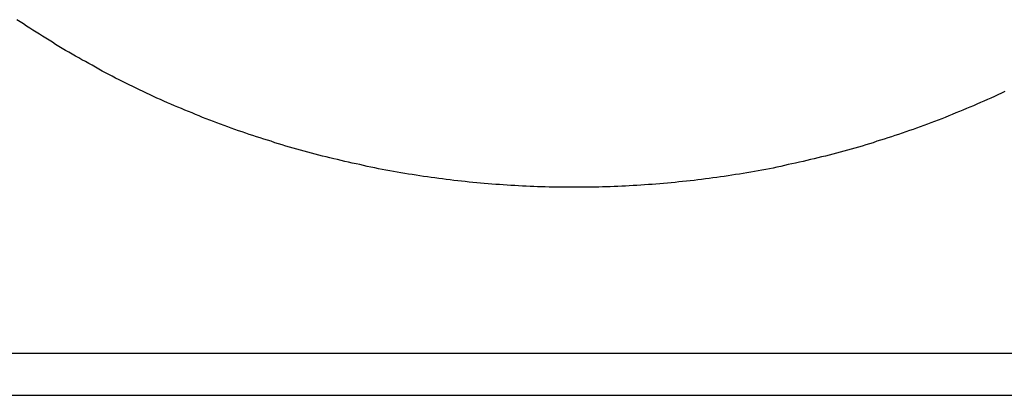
# Model space of a CAD drawing. Extents: x 1107 to 4046, y 937 to 3355.
# Tile 583 of 656: x 2208.74 to 2211.65, y 2682.48 to 2683.59. Entities that reach past the tile are written whole.
import ezdxf

# ---------------------------------------------------------------- set-up
doc = ezdxf.new("R2010")
doc.units = 0
doc.layers.add('KF_VIDA_L___C_REAR', color=7, linetype='CONTINUOUS')

# ---------------------------------------------------------------- blocks, each defined once
blk = doc.blocks.new('KF_VIDA_L___C_REAR')
at = {"layer": 'KF_VIDA_L___C_REAR'}
for p, q in [((-46.917343, 993.38744), (42.917343, 993.38744)), ((-46.917343, 993.26244), (42.917343, 993.26244))]:
    blk.add_line(p, q, dxfattribs=at)
blk.add_polyline3d([(24.6751, 994.161, 0), (24.6649, 994.157, 0), (24.6546, 994.152, 0), (24.6444, 994.147, 0), (24.6341, 994.142, 0), (24.6238, 994.138, 0), (24.6135, 994.133, 0), (24.6031, 994.129, 0), (24.5928, 994.124, 0), (24.5824, 994.119, 0), (24.572, 994.115, 0), (24.5616, 994.111, 0), (24.5512, 994.106, 0), (24.5407, 994.102, 0), (24.5303, 994.098, 0), (24.5198, 994.093, 0), (24.5093, 994.089, 0), (24.4988, 994.085, 0), (24.4883, 994.081, 0), (24.4777, 994.077, 0), (24.4672, 994.073, 0), (24.4566, 994.069, 0), (24.446, 994.065, 0), (24.4354, 994.061, 0), (24.4248, 994.057, 0), (24.4141, 994.053, 0), (24.4035, 994.049, 0), (24.3928, 994.046, 0), (24.3822, 994.042, 0), (24.3715, 994.038, 0), (24.3608, 994.034, 0), (24.35, 994.031, 0), (24.3393, 994.027, 0), (24.3286, 994.024, 0), (24.3178, 994.02, 0), (24.307, 994.017, 0), (24.2962, 994.014, 0), (24.2855, 994.01, 0), (24.2746, 994.007, 0), (24.2638, 994.004, 0), (24.253, 994, 0), (24.2421, 993.997, 0), (24.2313, 993.994, 0), (24.2204, 993.991, 0), (24.2095, 993.988, 0), (24.1986, 993.985, 0), (24.1877, 993.982, 0), (24.1768, 993.979, 0), (24.1659, 993.976, 0), (24.1549, 993.973, 0), (24.144, 993.97, 0), (24.133, 993.968, 0), (24.1221, 993.965, 0), (24.1111, 993.962, 0), (24.1001, 993.96, 0), (24.0891, 993.957, 0), (24.0781, 993.954, 0), (24.0671, 993.952, 0), (24.056, 993.949, 0), (24.045, 993.947, 0), (24.0339, 993.945, 0), (24.0229, 993.942, 0), (24.0118, 993.94, 0), (24.0007, 993.938, 0), (23.9897, 993.935, 0), (23.9786, 993.933, 0), (23.9675, 993.931, 0), (23.9564, 993.929, 0), (23.9452, 993.927, 0), (23.9341, 993.925, 0), (23.923, 993.923, 0), (23.9119, 993.921, 0), (23.9007, 993.919, 0), (23.8896, 993.917, 0), (23.8784, 993.916, 0), (23.8672, 993.914, 0), (23.8561, 993.912, 0), (23.8449, 993.91, 0), (23.8337, 993.909, 0), (23.8225, 993.907, 0), (23.8113, 993.906, 0), (23.8001, 993.904, 0), (23.7889, 993.903, 0), (23.7777, 993.901, 0), (23.7665, 993.9, 0), (23.7553, 993.898, 0), (23.744, 993.897, 0), (23.7328, 993.896, 0), (23.7216, 993.895, 0), (23.7103, 993.894, 0), (23.6991, 993.892, 0), (23.6878, 993.891, 0), (23.6766, 993.89, 0), (23.6653, 993.889, 0), (23.654, 993.888, 0), (23.6428, 993.887, 0), (23.6315, 993.886, 0), (23.6202, 993.886, 0), (23.609, 993.885, 0), (23.5977, 993.884, 0), (23.5864, 993.883, 0), (23.5751, 993.883, 0), (23.5638, 993.882, 0), (23.5525, 993.881, 0), (23.5413, 993.881, 0), (23.53, 993.88, 0), (23.5187, 993.88, 0), (23.5074, 993.879, 0), (23.4961, 993.879, 0), (23.4848, 993.879, 0), (23.4735, 993.878, 0), (23.4622, 993.878, 0), (23.4509, 993.878, 0), (23.4396, 993.878, 0), (23.4283, 993.878, 0), (23.417, 993.878, 0), (23.4057, 993.878, 0), (23.3943, 993.878, 0), (23.383, 993.878, 0), (23.3717, 993.878, 0), (23.3604, 993.878, 0), (23.3491, 993.878, 0), (23.3378, 993.878, 0), (23.3265, 993.878, 0), (23.3152, 993.879, 0), (23.3039, 993.879, 0), (23.2926, 993.879, 0), (23.2813, 993.88, 0), (23.27, 993.88, 0), (23.2588, 993.881, 0), (23.2475, 993.881, 0), (23.2362, 993.882, 0), (23.2249, 993.883, 0), (23.2136, 993.883, 0), (23.2023, 993.884, 0), (23.191, 993.885, 0), (23.1798, 993.886, 0), (23.1685, 993.886, 0), (23.1572, 993.887, 0), (23.146, 993.888, 0), (23.1347, 993.889, 0), (23.1234, 993.89, 0), (23.1122, 993.891, 0), (23.1009, 993.892, 0), (23.0897, 993.893, 0), (23.0784, 993.895, 0), (23.0672, 993.896, 0), (23.056, 993.897, 0), (23.0447, 993.898, 0), (23.0335, 993.9, 0), (23.0223, 993.901, 0), (23.0111, 993.903, 0), (22.9999, 993.904, 0), (22.9887, 993.906, 0), (22.9775, 993.907, 0), (22.9663, 993.909, 0), (22.9551, 993.91, 0), (22.9439, 993.912, 0), (22.9328, 993.914, 0), (22.9216, 993.916, 0), (22.9104, 993.917, 0), (22.8993, 993.919, 0), (22.8881, 993.921, 0), (22.877, 993.923, 0), (22.8659, 993.925, 0), (22.8547, 993.927, 0), (22.8436, 993.929, 0), (22.8325, 993.931, 0), (22.8214, 993.933, 0), (22.8103, 993.936, 0), (22.7992, 993.938, 0), (22.7882, 993.94, 0), (22.7771, 993.942, 0), (22.7661, 993.945, 0), (22.755, 993.947, 0), (22.744, 993.949, 0), (22.7329, 993.952, 0), (22.7219, 993.954, 0), (22.7109, 993.957, 0), (22.6999, 993.96, 0), (22.6889, 993.962, 0), (22.6779, 993.965, 0), (22.667, 993.968, 0), (22.656, 993.97, 0), (22.6451, 993.973, 0), (22.6341, 993.976, 0), (22.6232, 993.979, 0), (22.6123, 993.982, 0), (22.6014, 993.985, 0), (22.5905, 993.988, 0), (22.5796, 993.991, 0), (22.5687, 993.994, 0), (22.5579, 993.997, 0), (22.547, 994, 0), (22.5362, 994.004, 0), (22.5254, 994.007, 0), (22.5146, 994.01, 0), (22.5038, 994.014, 0), (22.493, 994.017, 0), (22.4822, 994.02, 0), (22.4714, 994.024, 0), (22.4607, 994.027, 0), (22.45, 994.031, 0), (22.4392, 994.034, 0), (22.4285, 994.038, 0), (22.4179, 994.042, 0), (22.4072, 994.045, 0), (22.3965, 994.049, 0), (22.3859, 994.053, 0), (22.3752, 994.057, 0), (22.3646, 994.061, 0), (22.354, 994.065, 0), (22.3434, 994.069, 0), (22.3329, 994.073, 0), (22.3223, 994.077, 0), (22.3118, 994.081, 0), (22.3012, 994.085, 0), (22.2907, 994.089, 0), (22.2802, 994.093, 0), (22.2698, 994.098, 0), (22.2593, 994.102, 0), (22.2489, 994.106, 0), (22.2384, 994.111, 0), (22.228, 994.115, 0), (22.2176, 994.119, 0), (22.2072, 994.124, 0), (22.1969, 994.128, 0), (22.1865, 994.133, 0), (22.1762, 994.138, 0), (22.1659, 994.142, 0), (22.1556, 994.147, 0), (22.1454, 994.152, 0), (22.1351, 994.157, 0), (22.1249, 994.161, 0), (22.1147, 994.166, 0), (22.1045, 994.171, 0), (22.0943, 994.176, 0), (22.0841, 994.181, 0), (22.074, 994.186, 0), (22.0639, 994.191, 0), (22.0538, 994.196, 0), (22.0437, 994.201, 0), (22.0337, 994.207, 0), (22.0236, 994.212, 0), (22.0136, 994.217, 0), (22.0036, 994.222, 0), (21.9937, 994.228, 0), (21.9837, 994.233, 0), (21.9738, 994.239, 0), (21.9639, 994.244, 0), (21.954, 994.25, 0), (21.9441, 994.255, 0), (21.9343, 994.261, 0), (21.9245, 994.266, 0), (21.9147, 994.272, 0), (21.9049, 994.278, 0), (21.8951, 994.283, 0), (21.8854, 994.289, 0), (21.8757, 994.295, 0), (21.866, 994.301, 0), (21.8564, 994.307, 0), (21.8467, 994.313, 0), (21.8371, 994.319, 0), (21.8275, 994.325, 0), (21.818, 994.331, 0), (21.8084, 994.337, 0), (21.7989, 994.343, 0), (21.7894, 994.349, 0), (21.78, 994.355, 0), (21.7705, 994.362, 0), (21.7611, 994.368, 0), (21.7517, 994.374, 0)], dxfattribs=at)

msp = doc.modelspace()

# ---------------------------------------------------------------- block references
at = {"layer": 'KF_VIDA_L___C_REAR'}
msp.add_blockref('KF_VIDA_L___C_REAR', (2186.9791, 1689.2132), dxfattribs=at)

doc.saveas('drawing.dxf')
